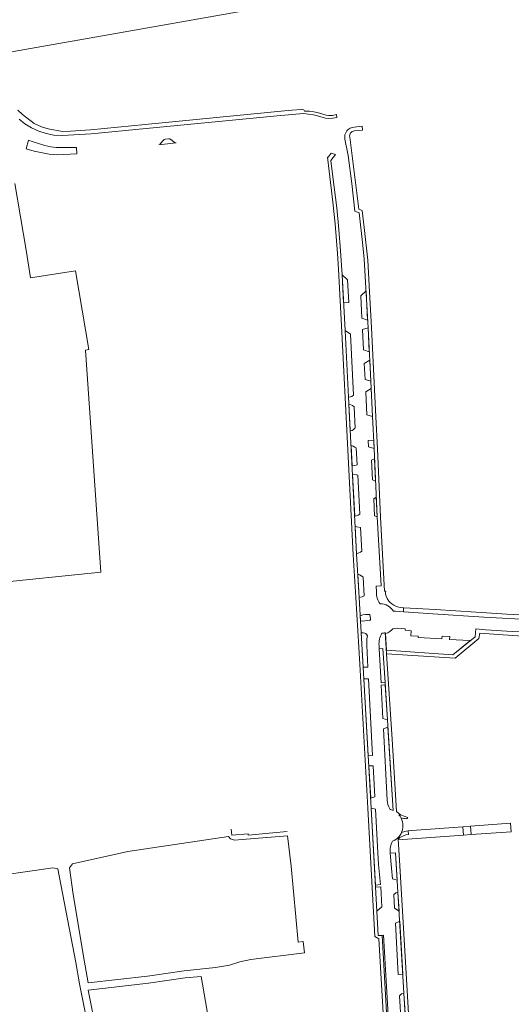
# Model space of a CAD drawing. Header units: metres. Extents: x 209813 to 223847, y 571801 to 587119.
# Tile 445 of 656: x 212949 to 213152, y 583129 to 583537. Entities that reach past the tile are written whole.
import ezdxf

# ---------------------------------------------------------------- set-up
doc = ezdxf.new("R2010")
doc.units = ezdxf.units.M
for name, color, linetype, lineweight in [('B-RO-GK-BESCHOEIING-G', 8, 'GK-BESCHOEIING', 0), ('B-RO-GR-BEPLANTING_CULTUUR_HEESTERS-GV', 8, 'Continuous', 0), ('B-RO-GR-BOUWLAND-GV', 8, 'Continuous', 0), ('B-RO-GR-GRAS-GV', 8, 'Continuous', 0), ('B-RO-OG-TERREIN_CULTUURSCHEIDING-GV', 8, 'Continuous', 0), ('B-RO-VH-ONVERHARD-GV', 8, 'Continuous', 0), ('B-RO-VH-VERHARDING_OPEN-GV', 8, 'Continuous', 0), ('B-RO-VH-VERHARDING_TEGEL-GV', 8, 'Continuous', 0)]:
    doc.layers.add(name, color=color, linetype=linetype, lineweight=lineweight)
doc.linetypes.add('GK-BESCHOEIING', pattern='A,30,-5,[1,NLCS.shx,S=1,R=0,X=0,Y=0],-5', length=40)

msp = doc.modelspace()

# ---------------------------------------------------------------- linework, layer by layer
at = {"layer": 'B-RO-GK-BESCHOEIING-G', "flags": 128}
msp.add_lwpolyline([(213059.516, 583200.834), (213053.497, 583200.377), (213043.274, 583199.402), (213043.245, 583199.866), (213036.493, 583199.444), (213036.338, 583201.913)], dxfattribs=at)
at = {"layer": 'B-RO-GR-BEPLANTING_CULTUUR_HEESTERS-GV', "flags": 128}
for points in [[(212972.17, 583484.2), (212966.336, 583484.078), (212963.846, 583484.184), (212961.566, 583484.448), (212959.136, 583484.931), (212953.903, 583486.657), (212952.348, 583487.173), (212951.345, 583483.591), (212954.719, 583482.686), (212960.88, 583481.437), (212964.258, 583481.083), (212972.333, 583481.56)], [(213013.47, 583486.029), (213013.06, 583486.074), (213012.753, 583486.252), (213011.19, 583487.563), (213010.906, 583487.704), (213010.419, 583487.735), (213008.896, 583487.547), (213008.542, 583487.473), (213008.231, 583487.232), (213006.93, 583485.691), (213006.674, 583485.453), (213006.268, 583485.309)], [(213084.973, 583419.92), (213084.442, 583429.34), (213082.195, 583431.441), (213082.825, 583419.808)], [(213089.936, 583422.751), (213090.418, 583413.423), (213092.77, 583412.66), (213092.11, 583424.772)], [(213086.947, 583381.534), (213085.647, 583406.886), (213083.444, 583408.389), (213084.884, 583380.774), (213085.69, 583380.852), (213086.201, 583381.096)], [(213092.943, 583409.484), (213090.657, 583408.757), (213091.089, 583400.353), (213093.459, 583399.52)], [(213091.378, 583394.717), (213091.718, 583388.109), (213094.084, 583387.39), (213093.634, 583396.139)], [(213091.979, 583383.028), (213092.475, 583373.505), (213094.822, 583372.754), (213094.236, 583384.377)], [(213087.65, 583367.964), (213087.188, 583376.692), (213086.493, 583377.335), (213085.852, 583377.601), (213085.04, 583377.752), (213085.602, 583366.883), (213086.354, 583366.979), (213086.827, 583367.262), (213087.338, 583367.733)], [(213095.474, 583359.447), (213095.302, 583362.954), (213093.034, 583362.835), (213093.176, 583360.123)], [(213086.351, 583352.258), (213087.98, 583352.556), (213088.456, 583352.734), (213088.085, 583359.746), (213087.489, 583360.079), (213086.734, 583360.421), (213085.921, 583360.701)], [(213094.861, 583346.492), (213096.049, 583345.905), (213095.651, 583355.246), (213094.422, 583354.661)], [(213089.536, 583332.353), (213088.684, 583348.436), (213088.215, 583348.568), (213086.529, 583348.764), (213087.422, 583331.462), (213088.134, 583331.655), (213088.853, 583331.956)], [(213095.281, 583338.69), (213095.665, 583331.55), (213096.693, 583331.205), (213096.334, 583339.411)], [(213089.834, 583326.74), (213088.368, 583327.082), (213087.644, 583327.159), (213088.229, 583315.874), (213089.188, 583316.233), (213089.813, 583316.588), (213090.352, 583317.015)], [(213088.71, 583307.443), (213089.261, 583297.821), (213090.524, 583298.087), (213091.398, 583298.553), (213090.932, 583306.178), (213089.508, 583307.199)], [(213089.84, 583288.122), (213090.517, 583287.996), (213092.672, 583288.217), (213093.466, 583288.348), (213093.936, 583288.46), (213093.943, 583289.018), (213093.656, 583290.775), (213091.904, 583290.752), (213090.845, 583290.622), (213089.715, 583290.217)], [(213090.134, 583283.102), (213090.957, 583268.978), (213092.877, 583269.014), (213092.434, 583278.029), (213092.507, 583280.637), (213092.729, 583281.953), (213092.092, 583282.89), (213091.658, 583283.08), (213090.864, 583283.176)], [(213097.592, 583276.6), (213098.36, 583262.432), (213100.015, 583262.579), (213099.099, 583276.692)], [(213091.233, 583264.104), (213093.042, 583232.267), (213094.841, 583232.346), (213093.127, 583264.142)], [(213098.411, 583261.461), (213099.134, 583247.741), (213100.979, 583247.199), (213100.077, 583261.587)], [(213095.069, 583228.139), (213093.281, 583228.063), (213094.041, 583214.68), (213095.764, 583215.321)], [(213097.195, 583189.58), (213096.046, 583210.134), (213094.272, 583210.614), (213096.029, 583178.735), (213098.141, 583178.9), (213097.323, 583187.282)], [(213135.707, 583199.614), (213152.195, 583200.799), (213151.924, 583204.391), (213135.438, 583203.133)], [(213109.634, 583201.147), (213109.723, 583199.592), (213108.644, 583199.475), (213107.97, 583199.259), (213106.158, 583198.47), (213105.464, 583197.745), (213105.481, 583197.441), (213132.477, 583199.382), (213132.209, 583202.886), (213111.07, 583201.273)], [(213105.046, 583180.72), (213104.367, 583192.12), (213102.181, 583191.976), (213102.647, 583185.71), (213103.097, 583181.358)], [(213096.079, 583177.83), (213096.624, 583167.946), (213098.709, 583169.71), (213098.212, 583178.043)], [(213105.339, 583175.808), (213104.467, 583175.559), (213103.585, 583174.848), (213103.902, 583169.161), (213105.811, 583167.88)], [(213105.461, 583141.748), (213107.363, 583141.803), (213106.058, 583163.729), (213104.261, 583162.95)], [(213107.834, 583133.875), (213106.76, 583133.69), (213106.007, 583132.782), (213106.689, 583121.54), (213108.558, 583121.695)]]:
    msp.add_lwpolyline(points, close=True, dxfattribs=at)
msp.add_lwpolyline([(213103.321, 583209.614), (213101.172, 583244.122), (213099.358, 583243.465), (213100.912, 583213.928)], dxfattribs=at)
at = {"layer": 'B-RO-GR-BEPLANTING_CULTUUR_HEESTERS-GV'}
for points in [[(213100.912, 583213.928, 0.1249147), (213101.924, 583210.242)], [(213102.035, 583210.05, -0.0498381), (213103.321, 583209.614)]]:
    msp.add_lwpolyline(points, format="xyb", dxfattribs=at)
at = {"layer": 'B-RO-GR-BOUWLAND-GV', "flags": 128}
msp.add_lwpolyline([(212943.769, 583523.455), (213048.735, 583541.961)], dxfattribs=at)
at = {"layer": 'B-RO-GR-GRAS-GV', "flags": 128}
for points in [[(212936.453, 583303.577), (212982.339, 583308.251), (212975.976, 583400.203), (212977.268, 583400.436), (212971.759, 583433.09), (212953.228, 583430.166), (212951.422, 583441.616), (212946.729, 583469.197)], [(212981.048, 583099.841), (212973.448, 583137.747), (212971.938, 583146.645), (212964.49, 583185.468), (212962.395, 583185.894), (212931.833, 583181.5), (212927.797, 583181.199), (212926.116, 583181.539), (212925.095, 583182.757), (212925.221, 583184.116), (212925.669, 583185.594), (212926.97, 583186.245), (212926.14, 583192.378), (212925.561, 583192.421), (212924.545, 583193.614), (212924.043, 583194.98), (212922.932, 583207.351), (212920.819, 583225.457)], [(213026.865, 583123.331), (213023.9, 583140.788), (213017.209, 583140.258), (213001.978, 583138.034), (212977.03, 583135.142), (212983.981, 583100.471)]]:
    msp.add_lwpolyline(points, dxfattribs=at)
msp.add_lwpolyline([(213066.705, 583150.695), (213066.058, 583155.352), (213063.965, 583155.128), (213061.155, 583186.605), (213059.645, 583199.142), (213040.826, 583197.532), (213037.624, 583197.359), (213035.966, 583197.867), (213035.143, 583198.861), (212993.486, 583192.597), (212970.601, 583187.574), (212969.265, 583185.871), (212970.813, 583174.811), (212975.36, 583147.601), (212977.082, 583138.168), (213001.589, 583141.009), (213016.873, 583143.241), (213029.828, 583144.602), (213035.575, 583145.61), (213039.872, 583146.993), (213044.47, 583147.831)], close=True, dxfattribs=at)
at = {"layer": 'B-RO-OG-TERREIN_CULTUURSCHEIDING-GV', "flags": 128}
msp.add_lwpolyline([(213100.114, 583282.919), (213100.579, 583275.938), (213128.031, 583274.054), (213134.989, 583279.693), (213135.002, 583280.019), (213126.7, 583280.466), (213126.756, 583281.633), (213123.612, 583281.786), (213123.558, 583280.657), (213113.697, 583281.257), (213113.731, 583281.813), (213110.653, 583281.989), (213110.789, 583284.06), (213108.296, 583284.215), (213108.358, 583284.875), (213105.008, 583285.052), (213104.083, 583284.946), (213103.189, 583284.774), (213102.755, 583284.351), (213101.986, 583283.716), (213101.103, 583283.206)], close=True, dxfattribs=at)
at = {"layer": 'B-RO-VH-ONVERHARD-GV', "flags": 128}
msp.add_lwpolyline([(213135.707, 583199.614), (213135.438, 583203.133), (213132.209, 583202.886), (213132.477, 583199.382)], close=True, dxfattribs=at)
at = {"layer": 'B-RO-VH-VERHARDING_OPEN-GV', "flags": 128}
msp.add_lwpolyline([(213099.396, 583157.912), (213098.732, 583157.873), (213103.139, 583081.819), (213103.597, 583081.849), (213103.105, 583094.187)], close=True, dxfattribs=at)
at = {"layer": 'B-RO-VH-VERHARDING_TEGEL-GV', "flags": 128}
for points in [[(212948.435, 583495.907), (212950.857, 583494.008), (212953.558, 583492.25), (212956.639, 583490.931), (212959.706, 583489.93), (212962.894, 583489.282), (212966.446, 583489.095), (212978.233, 583489.817), (213001.021, 583491.964), (213055.293, 583497.244), (213066.246, 583498.179), (213070.304, 583497.704), (213072.055, 583497.289), (213075.363, 583496.326), (213076.687, 583496.178), (213078.317, 583496.259), (213080.063, 583496.597), (213079.835, 583497.775), (213078.177, 583497.454), (213076.723, 583497.382), (213075.574, 583497.51), (213072.372, 583498.448), (213070.533, 583498.883), (213068.688, 583499.144), (213066.673, 583499.214), (213066.373, 583499.797), (213065.351, 583499.822), (213061.435, 583499.558), (213058.388, 583499.281), (213000.71, 583493.642), (212978.073, 583491.51), (212969.728, 583490.881), (212966.494, 583490.741), (212960.562, 583491.869), (212957.684, 583492.756), (212954.687, 583494.124), (212949.866, 583497.87), (212947.967, 583499.674)], [(213087.301, 583491.001), (213090.713, 583491.335), (213090.519, 583492.921), (213087.211, 583492.605)], [(213083.392, 583487.661), (213084.686, 583480.867), (213086.212, 583469.173), (213087.499, 583457.784), (213089.311, 583457.054), (213090.758, 583443.558), (213091.403, 583437.881), (213092.943, 583409.484), (213094.084, 583387.39), (213094.822, 583372.754), (213095.474, 583359.447), (213096.693, 583331.205), (213098.352, 583302.677), (213096.255, 583302.538), (213096.385, 583300.114)], [(213107.652, 583293.479), (213106.311, 583293.645), (213105.164, 583293.952), (213104.207, 583294.308), (213103.6, 583294.608), (213102.766, 583295.172), (213102.123, 583295.699), (213101.522, 583296.345), (213100.867, 583297.328), (213100.405, 583298.341), (213100.249, 583299.163), (213100.224, 583299.848), (213100.258, 583300.403), (213099.724, 583300.416), (213098.103, 583331.026), (213096.876, 583359.428), (213096.229, 583372.649), (213095.376, 583389.562), (213094.341, 583409.556), (213093.505, 583424.424), (213092.798, 583437.533), (213091.413, 583451.065), (213090.542, 583458.013), (213089.117, 583458.587), (213085.348, 583488.472)], [(213103.139, 583081.819), (213098.732, 583157.873), (213097.185, 583157.772), (213094.272, 583210.614), (213090.957, 583268.978), (213089.261, 583297.821), (213088.229, 583315.874), (213084.884, 583380.774), (213083.444, 583408.389), (213082.195, 583431.441), (213081.58, 583441.398), (213080.818, 583450.123), (213079.975, 583459.12), (213078.423, 583471.946), (213077.558, 583478.743), (213079.457, 583481.289), (213077.673, 583481.866), (213076.44, 583480.212), (213076.137, 583480.157), (213076.879, 583474.325), (213078.431, 583461.499), (213079.274, 583452.502), (213080.266, 583440.222), (213080.651, 583433.82), (213082.109, 583407.706), (213086.843, 583315.478), (213087.862, 583297.755), (213089.487, 583270.158), (213092.872, 583210.57), (213095.799, 583157.459), (213097.415, 583156.383), (213101.66, 583083.138)], [(213150.465, 583290.941), (213137.788, 583291.743), (213120.946, 583292.882), (213107.821, 583293.458), (213107.652, 583293.479), (213107.593, 583291.929), (213119.824, 583290.978), (213140.944, 583289.706), (213161.455, 583288.532)], [(213104.292, 583292.137), (213107.593, 583291.929)], [(213200.181, 583291.57), (213194.128, 583291.359), (213187.112, 583290.989), (213164.495, 583290.188), (213150.465, 583290.941)], [(213320.227, 583288.436), (213308.599, 583287.876), (213295.534, 583287.558), (213279.233, 583286.984), (213267.76, 583286.488), (213256.66, 583286.16), (213247.2, 583285.959), (213234.658, 583285.524), (213218.839, 583285.074), (213202.908, 583284.451), (213190.563, 583284.099), (213176.537, 583283.796), (213167.947, 583283.319), (213162.224, 583283.256), (213152.611, 583283.787), (213141.779, 583284.452), (213137.558, 583284.891), (213137.256, 583281.531), (213128.031, 583274.054), (213100.579, 583275.938)], [(213100.641, 583274.521), (213129.015, 583272.728), (213138.817, 583280.829), (213139.246, 583283.072), (213146.989, 583282.426), (213160.886, 583281.53), (213170.694, 583281.616), (213181.796, 583282.119), (213186.624, 583282.239), (213197.088, 583282.424), (213209.111, 583283.086), (213222.66, 583283.659), (213243.891, 583283.849), (213283.16, 583285.306), (213320.433, 583286.27)], [(213100.641, 583274.521), (213100.092, 583283.246)], [(213097.524, 583277.858), (213097.592, 583276.6), (213099.099, 583276.692), (213100.015, 583262.579), (213103.321, 583209.614)], [(213108.866, 583206.207), (213109.169, 583206.224), (213109.379, 583206.757), (213106.438, 583207.791), (213104.755, 583209.148), (213102.933, 583239.093), (213100.641, 583274.521)], [(213112.653, 583076.183), (213105.952, 583189.072), (213105.464, 583197.745), (213106.158, 583198.47), (213107.97, 583199.259), (213108.644, 583199.475), (213109.723, 583199.592), (213109.634, 583201.147), (213108.761, 583201.071)], [(213102.181, 583191.976), (213104.367, 583192.12), (213109.067, 583113.127)]]:
    msp.add_lwpolyline(points, dxfattribs=at)
at = {"layer": 'B-RO-VH-VERHARDING_TEGEL-GV'}
for points in [[(213087.211, 583492.605, 0.463674), (213083.392, 583487.661)], [(213085.348, 583488.472, -0.4636591), (213087.301, 583491.001)], [(213096.385, 583300.114, 0.1734304), (213097.968, 583295.162)], [(213103.461, 583292.161, 0.0266264), (213104.292, 583292.137)], [(213098.729, 583282.968, 0.1706727), (213097.524, 583277.858)], [(213100.092, 583283.246, -0.056809), (213098.729, 583282.968)], [(213106.602, 583206.52, 0.0727115), (213108.866, 583206.207)], [(213108.761, 583201.071, 0.0637898), (213106.776, 583200.427)], [(213103.019, 583196.849, 0.1606871), (213102.181, 583191.976)]]:
    msp.add_lwpolyline(points, format="xyb", dxfattribs=at)
for centre, radius, start, end in [((213098.204, 583289.062), 6.103, 30.52162, 91.67325), ((213100.467, 583203.291), 6.929, 291.61517, 41.07046)]:
    msp.add_arc(centre, radius, start, end, dxfattribs=at)

doc.saveas('drawing.dxf')
